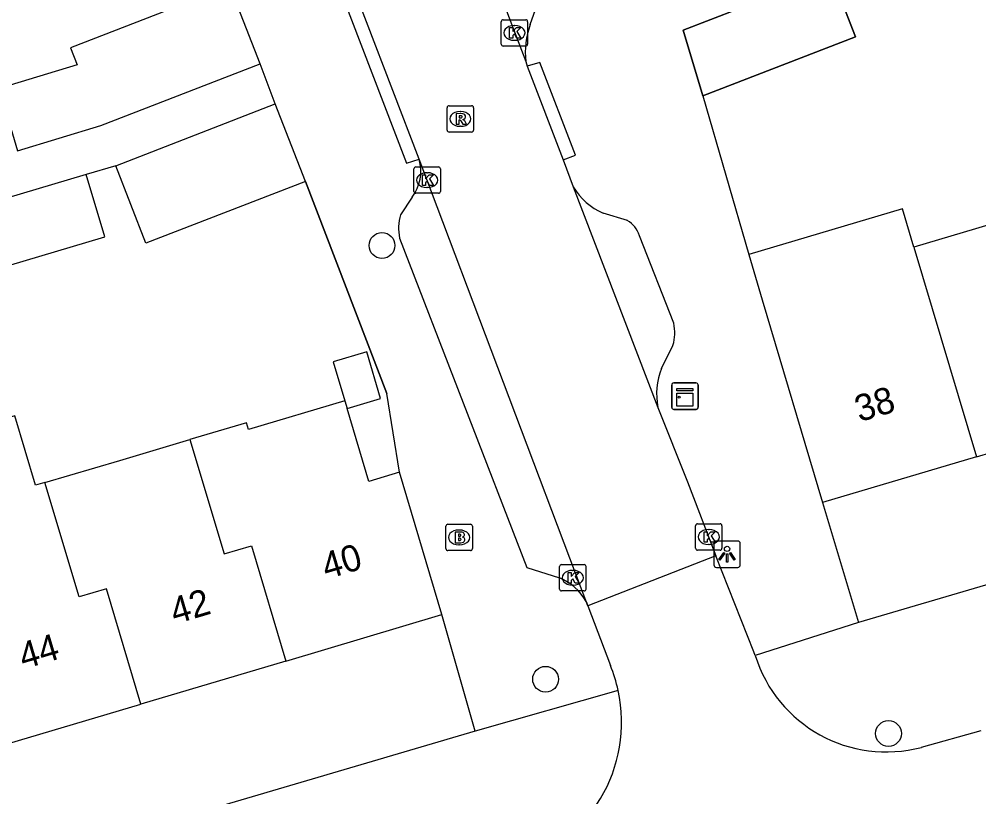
# Model space of a CAD drawing. Extents: x 162532 to 163264, y 381233 to 382042.
# Drawn here: x 162863.62 to 162899.94, y 381765.58 to 381795.03 of the extents above; entities that cross this region are included whole.
import ezdxf

# ---------------------------------------------------------------- set-up
doc = ezdxf.new("R2010")
doc.units = 0
for name, color, linetype in [('IMGEO_Boom', 7, 'Continuous'), ('IMGEO_Brandkraan', 7, 'Continuous'), ('IMGEO_Kast', 7, 'Continuous'), ('IMGEO_Kolk', 7, 'Continuous'), ('IMGEO_Lichtpunt', 7, 'Continuous'), ('IMGEO_Muur', 7, 'Continuous'), ('IMGEO_Pand', 7, 'Continuous'), ('IMGEO_Pand_nummerreeks', 7, 'Continuous'), ('IMGEO_Pand_vergunning_verleend', 7, 'Continuous'), ('IMGEO_Rijbaan_lokaal_open', 7, 'Continuous'), ('IMGEO_Rioolput', 7, 'Continuous'), ('IMGEO_Voetpad_open', 7, 'Continuous')]:
    doc.layers.add(name, color=color, linetype=linetype)

msp = doc.modelspace()

# ---------------------------------------------------------------- linework, layer by layer
at = {"layer": 'IMGEO_Boom'}
for centre in [(162877.355, 381786.459), (162883.547, 381770.033), (162896.525, 381767.979)]:
    msp.add_circle(centre, 0.489, dxfattribs=at)
at = {"layer": 'IMGEO_Brandkraan'}
for p, q in [((162879.774, 381774.979), (162879.774, 381775.831)), ((162879.849, 381775.905), (162880.701, 381775.905)), ((162880.775, 381775.831), (162880.775, 381774.979)), ((162880.262, 381775.685), (162880.287, 381775.685)), ((162880.285, 381775.125), (162880.26, 381775.125)), ((162880.701, 381774.905), (162879.849, 381774.905))]:
    msp.add_line(p, q, dxfattribs=at)
for points in [[(162879.774, 381774.979), (162879.774, 381775.831)], [(162879.849, 381775.905), (162880.701, 381775.905)], [(162880.775, 381775.831), (162880.775, 381774.979)], [(162880.122, 381775.605), (162880.122, 381775.205), (162880.335, 381775.205)], [(162880.353, 381775.605), (162880.122, 381775.605)], [(162880.301, 381775.524), (162880.247, 381775.524), (162880.247, 381775.448)], [(162880.247, 381775.448), (162880.3, 381775.448)], [(162880.309, 381775.372), (162880.247, 381775.372), (162880.247, 381775.291)], [(162880.247, 381775.291), (162880.309, 381775.291)], [(162880.701, 381774.905), (162879.849, 381774.905)]]:
    msp.add_lwpolyline(points, dxfattribs=at)
for centre, radius, start, end in [((162879.851, 381775.829), 0.0765, 91.552, 178.448), ((162879.851, 381775.829), 0.0765, 91.552, 178.448), ((162880.699, 381775.829), 0.0765, 1.552, 88.448), ((162880.699, 381775.829), 0.0765, 1.552, 88.448), ((162880.302, 381775.486), 0.0379, 267.8285, 90.9355), ((162880.357, 381775.46), 0.145, 59.4692, 91.5367), ((162880.382, 381775.507), 0.0922, 285.5137, 58.1501), ((162880.387, 381775.315), 0.105, 301.3115, 78.989), ((162880.31, 381775.331), 0.0404, 269.8759, 90.5077), ((162880.341, 381775.456), 0.251, 268.6676, 293.5347), ((162879.851, 381774.981), 0.0765, 181.552, 268.448), ((162879.851, 381774.981), 0.0765, 181.552, 268.448), ((162880.699, 381774.981), 0.0765, 271.552, 358.448), ((162880.699, 381774.981), 0.0765, 271.552, 358.448)]:
    msp.add_arc(centre, radius, start, end, dxfattribs=at)
for centre, major_axis, ratio, start_param, end_param in [((162880.261, 381775.405), (-0.387, 0.002), 0.722429, 4.712389, 7.853982), ((162880.286, 381775.405), (-0.39, 0.002), 0.717154, 1.570796, 4.712389)]:
    msp.add_ellipse(centre, major_axis=major_axis, ratio=ratio, start_param=start_param, end_param=end_param, dxfattribs=at)
at = {"layer": 'IMGEO_Kast'}
for p, q in [((162888.396, 381781.253), (162889.237, 381781.253)), ((162889.237, 381781.253), (162888.396, 381781.253)), ((162888.321, 381780.328), (162888.321, 381781.169)), ((162888.321, 381781.169), (162888.321, 381780.328)), ((162889.321, 381781.178), (162889.321, 381780.337)), ((162889.321, 381780.337), (162889.321, 381781.178)), ((162889.246, 381780.253), (162888.405, 381780.253)), ((162888.405, 381780.253), (162889.246, 381780.253))]:
    msp.add_line(p, q, dxfattribs=at)
for points in [[(162888.516, 381781.043), (162889.116, 381781.043), (162889.116, 381780.958), (162888.516, 381780.958), (162888.516, 381781.043)], [(162888.516, 381780.868), (162889.116, 381780.868), (162889.116, 381780.379), (162888.516, 381780.379), (162888.516, 381780.868)]]:
    msp.add_lwpolyline(points, dxfattribs=at)
msp.add_circle((162888.6, 381780.717), 0.0377, dxfattribs=at)
for centre, start, end in [((162888.399, 381781.175), 92.4484, 184.2845), ((162888.399, 381781.175), 92.4484, 184.2845), ((162889.243, 381781.175), 2.4484, 94.2845), ((162889.243, 381781.175), 2.4484, 94.2845), ((162888.399, 381780.331), 182.4484, 274.2845), ((162888.399, 381780.331), 182.4484, 274.2845), ((162889.243, 381780.331), 272.4484, 4.2845), ((162889.243, 381780.331), 272.4484, 4.2845)]:
    msp.add_arc(centre, 0.0779, start, end, dxfattribs=at)
at = {"layer": 'IMGEO_Kolk'}
for p, q in [((162881.941, 381795.008), (162882.793, 381795.008)), ((162881.866, 381794.082), (162881.866, 381794.934)), ((162882.354, 381794.788), (162882.379, 381794.788)), ((162882.867, 381794.934), (162882.867, 381794.082)), ((162882.793, 381794.008), (162881.941, 381794.008)), ((162882.377, 381794.228), (162882.352, 381794.228)), ((162878.564, 381788.509), (162878.564, 381789.361)), ((162878.639, 381789.435), (162879.491, 381789.435)), ((162879.052, 381789.215), (162879.077, 381789.215)), ((162879.565, 381789.361), (162879.565, 381788.509)), ((162879.075, 381788.655), (162879.05, 381788.655)), ((162879.491, 381788.435), (162878.639, 381788.435)), ((162889.222, 381774.995), (162889.222, 381775.847)), ((162889.297, 381775.921), (162890.149, 381775.921)), ((162890.223, 381775.847), (162890.223, 381774.995)), ((162889.71, 381775.701), (162889.735, 381775.701)), ((162889.733, 381775.141), (162889.708, 381775.141)), ((162890.149, 381774.921), (162889.297, 381774.921)), ((162884.075, 381773.45), (162884.075, 381774.302)), ((162884.15, 381774.376), (162885.002, 381774.376)), ((162885.076, 381774.302), (162885.076, 381773.45)), ((162884.563, 381774.156), (162884.588, 381774.156)), ((162884.586, 381773.596), (162884.561, 381773.596)), ((162885.002, 381773.376), (162884.15, 381773.376))]:
    msp.add_line(p, q, dxfattribs=at)
for points in [[(162881.941, 381795.008), (162882.793, 381795.008)], [(162881.866, 381794.082), (162881.866, 381794.934)], [(162882.187, 381794.708), (162882.31, 381794.708), (162882.31, 381794.557), (162882.44, 381794.708), (162882.604, 381794.708), (162882.458, 381794.557), (162882.611, 381794.308), (162882.459, 381794.308), (162882.374, 381794.472), (162882.31, 381794.405), (162882.31, 381794.308), (162882.187, 381794.308), (162882.187, 381794.708)], [(162882.867, 381794.934), (162882.867, 381794.082)], [(162882.793, 381794.008), (162881.941, 381794.008)], [(162878.564, 381788.509), (162878.564, 381789.361)], [(162878.639, 381789.435), (162879.491, 381789.435)], [(162879.565, 381789.361), (162879.565, 381788.509)], [(162878.885, 381789.135), (162879.008, 381789.135), (162879.008, 381788.984), (162879.138, 381789.135), (162879.302, 381789.135), (162879.156, 381788.984), (162879.309, 381788.735), (162879.157, 381788.735), (162879.072, 381788.899), (162879.008, 381788.832), (162879.008, 381788.735), (162878.885, 381788.735), (162878.885, 381789.135)], [(162879.491, 381788.435), (162878.639, 381788.435)], [(162889.222, 381774.995), (162889.222, 381775.847)], [(162889.297, 381775.921), (162890.149, 381775.921)], [(162890.223, 381775.847), (162890.223, 381774.995)], [(162889.543, 381775.621), (162889.666, 381775.621), (162889.666, 381775.47), (162889.796, 381775.621), (162889.96, 381775.621), (162889.814, 381775.47), (162889.967, 381775.221), (162889.815, 381775.221), (162889.73, 381775.385), (162889.666, 381775.318), (162889.666, 381775.221), (162889.543, 381775.221), (162889.543, 381775.621)], [(162890.149, 381774.921), (162889.297, 381774.921)], [(162884.075, 381773.45), (162884.075, 381774.302)], [(162884.15, 381774.376), (162885.002, 381774.376)], [(162885.076, 381774.302), (162885.076, 381773.45)], [(162884.396, 381774.076), (162884.519, 381774.076), (162884.519, 381773.925), (162884.649, 381774.076), (162884.813, 381774.076), (162884.667, 381773.925), (162884.82, 381773.676), (162884.668, 381773.676), (162884.583, 381773.84), (162884.519, 381773.773), (162884.519, 381773.676), (162884.396, 381773.676), (162884.396, 381774.076)], [(162885.002, 381773.376), (162884.15, 381773.376)]]:
    msp.add_lwpolyline(points, dxfattribs=at)
for centre, start, end in [((162881.943, 381794.932), 91.552, 178.448), ((162881.943, 381794.932), 91.552, 178.448), ((162882.791, 381794.932), 1.552, 88.448), ((162882.791, 381794.932), 1.552, 88.448), ((162881.943, 381794.084), 181.552, 268.448), ((162881.943, 381794.084), 181.552, 268.448), ((162882.791, 381794.084), 271.552, 358.448), ((162882.791, 381794.084), 271.552, 358.448), ((162878.641, 381789.359), 91.552, 178.448), ((162878.641, 381789.359), 91.552, 178.448), ((162879.489, 381789.359), 1.552, 88.448), ((162879.489, 381789.359), 1.552, 88.448), ((162878.641, 381788.511), 181.552, 268.448), ((162878.641, 381788.511), 181.552, 268.448), ((162879.489, 381788.511), 271.552, 358.448), ((162879.489, 381788.511), 271.552, 358.448), ((162889.299, 381775.845), 91.552, 178.448), ((162889.299, 381775.845), 91.552, 178.448), ((162890.147, 381775.845), 1.552, 88.448), ((162890.147, 381775.845), 1.552, 88.448), ((162889.299, 381774.997), 181.552, 268.448), ((162889.299, 381774.997), 181.552, 268.448), ((162890.147, 381774.997), 271.552, 358.448), ((162890.147, 381774.997), 271.552, 358.448), ((162884.152, 381774.3), 91.552, 178.448), ((162884.152, 381774.3), 91.552, 178.448), ((162885, 381774.3), 1.552, 88.448), ((162885, 381774.3), 1.552, 88.448), ((162884.152, 381773.452), 181.552, 268.448), ((162884.152, 381773.452), 181.552, 268.448), ((162885, 381773.452), 271.552, 358.448), ((162885, 381773.452), 271.552, 358.448)]:
    msp.add_arc(centre, 0.0765, start, end, dxfattribs=at)
for centre, major_axis, ratio, start_param, end_param in [((162882.353, 381794.508), (-0.387, 0.002), 0.722429, 4.712389, 7.853982), ((162882.378, 381794.508), (-0.39, 0.002), 0.717154, 1.570796, 4.712389), ((162879.051, 381788.935), (-0.387, 0.002), 0.722429, 4.712389, 7.853982), ((162879.076, 381788.935), (-0.39, 0.002), 0.717154, 1.570796, 4.712389), ((162889.709, 381775.421), (-0.387, 0.002), 0.722429, 4.712389, 7.853982), ((162889.734, 381775.421), (-0.39, 0.002), 0.717154, 1.570796, 4.712389), ((162884.562, 381773.876), (-0.387, 0.002), 0.722429, 4.712389, 7.853982), ((162884.587, 381773.876), (-0.39, 0.002), 0.717154, 1.570796, 4.712389)]:
    msp.add_ellipse(centre, major_axis=major_axis, ratio=ratio, start_param=start_param, end_param=end_param, dxfattribs=at)
at = {"layer": 'IMGEO_Lichtpunt'}
for p, q in [((162889.916, 381775.171), (162889.916, 381774.364)), ((162889.916, 381775.171), (162889.916, 381774.364)), ((162890.818, 381775.266), (162890.01, 381775.266)), ((162890.818, 381775.266), (162890.01, 381775.266)), ((162890.912, 381774.364), (162890.912, 381775.171)), ((162890.912, 381774.364), (162890.912, 381775.171)), ((162890.01, 381774.27), (162890.818, 381774.27)), ((162890.01, 381774.27), (162890.818, 381774.27))]:
    msp.add_line(p, q, dxfattribs=at)
for points in [[(162890.29, 381774.835), (162890.329, 381774.807), (162890.141, 381774.545), (162890.103, 381774.572), (162890.29, 381774.835)], [(162890.392, 381774.787), (162890.439, 381774.787), (162890.439, 381774.465), (162890.392, 381774.465), (162890.392, 381774.787)], [(162890.502, 381774.807), (162890.54, 381774.834), (162890.727, 381774.572), (162890.688, 381774.544), (162890.502, 381774.807)]]:
    msp.add_lwpolyline(points, dxfattribs=at)
msp.add_circle((162890.415, 381774.969), 0.0994, dxfattribs=at)
for centre, start, end in [((162890.01, 381775.171), 90, 180), ((162890.01, 381775.171), 90, 180), ((162890.818, 381775.171), 0, 90), ((162890.818, 381775.171), 0, 90), ((162890.01, 381774.364), 180, 270), ((162890.01, 381774.364), 180, 270), ((162890.818, 381774.364), 270, 0), ((162890.818, 381774.364), 270, 360)]:
    msp.add_arc(centre, 0.0946, start, end, dxfattribs=at)
at = {"layer": 'IMGEO_Muur'}
for points in [[(162889.497, 381792.126), (162891.234, 381786.115)], [(162874.457, 381788.886), (162877.543, 381780.848)]]:
    msp.add_lwpolyline(points, dxfattribs=at)
at = {"layer": 'IMGEO_Pand'}
for points in [[(162889.497, 381792.126), (162895.275, 381794.366), (162894.343, 381796.777)], [(162871.6, 381796.286), (162865.57, 381793.947), (162865.822, 381793.297), (162862.855, 381792.401), (162863.565, 381790.046)], [(162872.744, 381793.336), (162871.6, 381796.286)], [(162890.848, 381795.423), (162888.75, 381794.611), (162889.497, 381792.126)], [(162863.565, 381790.046), (162866.714, 381790.997), (162872.744, 381793.336)], [(162867.278, 381789.481), (162873.318, 381791.824)], [(162874.457, 381788.886), (162873.318, 381791.824)], [(162874.457, 381788.886), (162868.417, 381786.543), (162867.278, 381789.481)], [(162866.157, 381789.148), (162860.088, 381787.344)], [(162860.088, 381787.344), (162860.792, 381784.978), (162866.86, 381786.782), (162866.157, 381789.148)], [(162903.423, 381788.162), (162902.281, 381787.822), (162897.488, 381786.397)], [(162897.488, 381786.397), (162897.057, 381787.847), (162891.234, 381786.115)], [(162897.488, 381786.397), (162899.852, 381778.454)], [(162891.234, 381786.115), (162891.744, 381784.4), (162894.028, 381776.722)], [(162876.031, 381780.287), (162877.3, 381780.664), (162876.776, 381782.428), (162875.507, 381782.051), (162875.944, 381780.579)], [(162875.944, 381780.579), (162872.299, 381779.496), (162872.226, 381779.742), (162870.088, 381779.107)], [(162875.944, 381780.579), (162876.031, 381780.287)], [(162878.023, 381777.872), (162876.852, 381777.523), (162876.031, 381780.287)], [(162899.852, 381778.454), (162905.786, 381780.218)], [(162864.6, 381777.49), (162864.243, 381777.386), (162863.463, 381780.009), (162857.816, 381778.33), (162858.587, 381775.734)], [(162864.6, 381777.49), (162867.434, 381778.318), (162870.088, 381779.107)], [(162870.088, 381779.107), (162871.376, 381774.783), (162872.413, 381775.091), (162873.71, 381770.724)], [(162899.852, 381778.454), (162894.028, 381776.722)], [(162879.625, 381772.482), (162878.023, 381777.872)], [(162868.222, 381769.093), (162866.925, 381773.461), (162865.888, 381773.153), (162864.6, 381777.49)], [(162873.71, 381770.724), (162879.625, 381772.482)], [(162873.71, 381770.724), (162868.222, 381769.093)], [(162862.311, 381767.336), (162868.222, 381769.093)]]:
    msp.add_lwpolyline(points, dxfattribs=at)
at = {"layer": 'IMGEO_Pand_vergunning_verleend'}
msp.add_lwpolyline([(162890.848, 381795.423), (162894.343, 381796.777), (162895.275, 381794.366), (162889.497, 381792.126), (162888.75, 381794.611), (162890.848, 381795.423)], dxfattribs=at)
at = {"layer": 'IMGEO_Rijbaan_lokaal_open'}
for points in [[(162870.073, 381826.813), (162882.793, 381793.432)], [(162878.756, 381789.728), (162875.771, 381797.545)], [(162882.793, 381793.432), (162882.845, 381793.25)], [(162882.845, 381793.25), (162884.207, 381789.697)], [(162885.152, 381772.812), (162878.756, 381789.728)], [(162884.207, 381789.697), (162884.595, 381788.686)], [(162884.595, 381788.686), (162887.796, 381780.324)], [(162887.796, 381780.324), (162888.916, 381777.507), (162889.996, 381774.708)], [(162889.996, 381774.708), (162885.152, 381772.812)], [(162891.43, 381771.065), (162889.996, 381774.708)], [(162885.152, 381772.812), (162886.001, 381770.556)], [(162891.48, 381770.937), (162891.43, 381771.065)], [(162897.772, 381767.455), (162900.035, 381768.094)]]:
    msp.add_lwpolyline(points, dxfattribs=at)
for centre, radius, start, end in [((162896.443, 381772.48), 5.198, 197.2679, 284.8117), ((162880.527, 381768.351), 5.901, 12.2984, 21.9411), ((162880.736, 381768.411), 5.685, 286.6436, 12.1596)]:
    msp.add_arc(centre, radius, start, end, dxfattribs=at)
at = {"layer": 'IMGEO_Rioolput'}
for p, q in [((162879.895, 381791.752), (162880.747, 381791.752)), ((162879.82, 381790.826), (162879.82, 381791.678)), ((162880.308, 381791.532), (162880.333, 381791.532)), ((162880.821, 381791.678), (162880.821, 381790.826)), ((162880.747, 381790.752), (162879.895, 381790.752)), ((162880.331, 381790.972), (162880.306, 381790.972))]:
    msp.add_line(p, q, dxfattribs=at)
for points in [[(162879.895, 381791.752), (162880.747, 381791.752)], [(162879.82, 381790.826), (162879.82, 381791.678)], [(162880.409, 381791.45), (162880.157, 381791.452), (162880.157, 381791.052)], [(162880.335, 381791.371), (162880.281, 381791.371), (162880.281, 381791.29)], [(162880.821, 381791.678), (162880.821, 381790.826)], [(162880.157, 381791.052), (162880.281, 381791.052), (162880.281, 381791.214), (162880.292, 381791.214)], [(162880.281, 381791.29), (162880.333, 381791.29)], [(162880.339, 381791.185), (162880.41, 381791.052), (162880.55, 381791.052), (162880.485, 381791.178)], [(162880.747, 381790.752), (162879.895, 381790.752)]]:
    msp.add_lwpolyline(points, dxfattribs=at)
for centre, radius, start, end in [((162879.897, 381791.676), 0.0765, 91.552, 178.448), ((162879.897, 381791.676), 0.0765, 91.552, 178.448), ((162880.745, 381791.676), 0.0765, 1.552, 88.448), ((162880.745, 381791.676), 0.0765, 1.552, 88.448), ((162880.341, 381791.275), 0.0964, 77.0061, 93.1865), ((162880.355, 381791.332), 0.0378, 276.6634, 79.6772), ((162880.408, 381791.34), 0.109, 350.3612, 89.416), ((162880.291, 381791.161), 0.0533, 26.0293, 88.6989), ((162880.317, 381791.479), 0.19, 274.7715, 282.9687), ((162880.406, 381791.34), 0.112, 277.5842, 350.9817), ((162880.39, 381791.125), 0.108, 29.5134, 73.7905), ((162879.897, 381790.828), 0.0765, 181.552, 268.448), ((162879.897, 381790.828), 0.0765, 181.552, 268.448), ((162880.745, 381790.828), 0.0765, 271.552, 358.448), ((162880.745, 381790.828), 0.0765, 271.552, 358.448)]:
    msp.add_arc(centre, radius, start, end, dxfattribs=at)
for centre, major_axis, ratio, start_param, end_param in [((162880.307, 381791.252), (-0.387, 0.002), 0.722429, 4.712389, 7.853982), ((162880.332, 381791.252), (-0.39, 0.002), 0.717154, 1.570796, 4.712389)]:
    msp.add_ellipse(centre, major_axis=major_axis, ratio=ratio, start_param=start_param, end_param=end_param, dxfattribs=at)
at = {"layer": 'IMGEO_Voetpad_open'}
for points in [[(162875.771, 381797.545), (162875.311, 381797.348), (162878.288, 381789.571), (162878.756, 381789.728)], [(162882.964, 381794.826), (162883.296, 381795.765)], [(162873.318, 381791.824), (162872.744, 381793.336)], [(162884.207, 381789.697), (162884.673, 381789.877), (162883.326, 381793.39), (162882.845, 381793.25)], [(162889.497, 381792.126), (162891.234, 381786.115)], [(162867.278, 381789.481), (162866.157, 381789.148)], [(162878.023, 381777.872), (162877.543, 381780.848), (162874.457, 381788.886)], [(162878.494, 381788.284), (162878.061, 381787.625)], [(162886.641, 381787.403), (162885.727, 381787.685)], [(162878.021, 381786.736), (162882.837, 381774.263), (162884.071, 381773.869)], [(162888.396, 381783.515), (162887.096, 381786.831)], [(162887.935, 381781.802), (162888.369, 381782.677)], [(162924.45, 381780.729), (162895.389, 381772.188)], [(162894.028, 381776.722), (162895.389, 381772.188)], [(162885.083, 381772.975), (162885.152, 381772.812)], [(162880.883, 381768.073), (162879.625, 381772.482)], [(162895.389, 381772.188), (162891.48, 381770.937)], [(162886.293, 381769.608), (162880.883, 381768.073)], [(162880.883, 381768.073), (162819.558, 381750.008)]]:
    msp.add_lwpolyline(points, dxfattribs=at)
for centre, radius, start, end in [((162886.017, 381793.744), 3.239, 160.4871, 185.526), ((162877.204, 381789.264), 1.62, 322.7769, 16.6553), ((162886.668, 381789.889), 2.397, 210.1397, 246.8892), ((162879.746, 381787.104), 1.764, 162.8097, 192.0378), ((162886.158, 381786.552), 0.978, 16.5643, 60.437), ((162886.799, 381783.147), 1.639, 343.3306, 12.9786), ((162890.426, 381780.822), 2.677, 158.5276, 190.7272), ((162883.317, 381771.995), 2.02, 29.0152, 68.0701)]:
    msp.add_arc(centre, radius, start, end, dxfattribs=at)

# ---------------------------------------------------------------- texts
at = {"layer": 'IMGEO_Pand_nummerreeks'}
for s, rotation, p in [('38', 16.5599, (162895.426, 381779.767)), ('40', 16.5528, (162875.252, 381773.811)), ('42', 16.5519, (162869.515, 381772.107)), ('44', 16.5528, (162863.787, 381770.404))]:
    msp.add_text(s, height=1, rotation=rotation, dxfattribs=at).set_placement(p)

doc.saveas('drawing.dxf')
